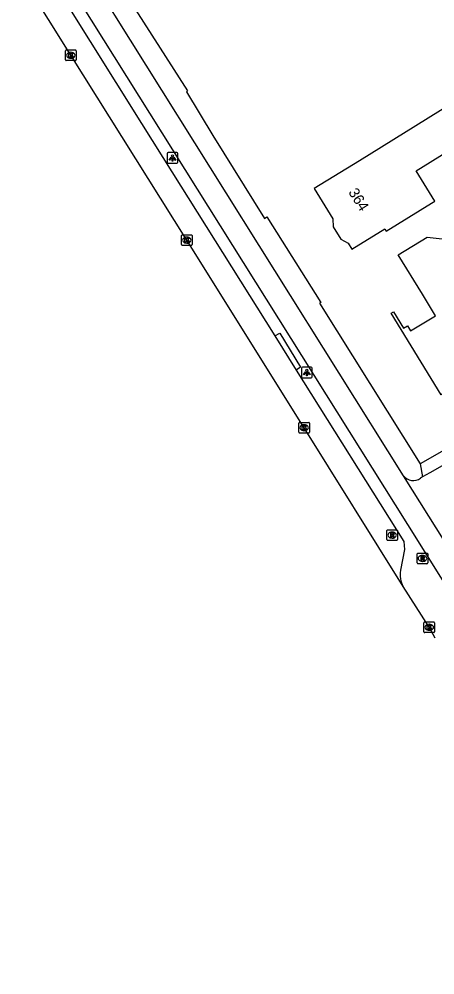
# Model space of a CAD drawing. Extents: x 160026 to 161302, y 384757 to 385701.
# Drawn here: x 160087.6 to 160126.7, y 385117.8 to 385207.7 of the extents above; entities that cross this region are included whole.
import ezdxf

# ---------------------------------------------------------------- set-up
doc = ezdxf.new("R2010")
doc.units = 0
for name, color, linetype in [('IMGEO_Berm_open', 7, 'Continuous'), ('IMGEO_Fietspad_gesloten', 7, 'Continuous'), ('IMGEO_Kolk', 7, 'Continuous'), ('IMGEO_Lichtpunt', 7, 'Continuous'), ('IMGEO_Pand', 7, 'Continuous'), ('IMGEO_Pand_nummerreeks', 7, 'Continuous'), ('IMGEO_Parkeervlak_open', 7, 'Continuous'), ('IMGEO_Rijbaan_regionaal_gesloten', 7, 'Continuous'), ('IMGEO_Rioolput', 7, 'Continuous'), ('IMGEO_Voetpad_open', 7, 'Continuous')]:
    doc.layers.add(name, color=color, linetype=linetype)

msp = doc.modelspace()

# ---------------------------------------------------------------- linework, layer by layer
at = {"layer": 'IMGEO_Berm_open'}
msp.add_lwpolyline([(160111.679, 385177.874), (160112.139, 385178.141), (160114.106, 385174.948), (160113.688, 385174.667)], dxfattribs=at)
at = {"layer": 'IMGEO_Fietspad_gesloten'}
for points in [[(160123.778, 385164.743), (160087.491, 385222.641), (160070.35, 385250), (160030.703, 385313.283), (160030.2, 385314.143)], [(160032.543, 385306.417), (160061.871, 385259.541), (160067.835, 385250), (160085.578, 385221.627), (160124.152, 385160.161), (160150.574, 385117.95), (160168.154, 385089.798)], [(160136.642, 385170.945), (160126.259, 385165.01), (160125.572, 385164.651)], [(160127.678, 385158.489), (160123.778, 385164.743)], [(160125.572, 385164.651), (160125.361, 385164.515)]]:
    msp.add_lwpolyline(points, dxfattribs=at)
msp.add_arc((160124.682, 385165.41), 1.123, 216.41835, 307.18972, dxfattribs=at)
at = {"layer": 'IMGEO_Kolk'}
for p, q in [((160092.006, 385203.83), (160092.006, 385204.682)), ((160092.081, 385204.756), (160092.933, 385204.756)), ((160092.517, 385203.976), (160092.492, 385203.976)), ((160092.494, 385204.536), (160092.519, 385204.536)), ((160093.007, 385204.682), (160093.007, 385203.83)), ((160092.933, 385203.756), (160092.081, 385203.756)), ((160102.911, 385186.456), (160102.911, 385187.308)), ((160102.986, 385187.382), (160103.838, 385187.382)), ((160103.399, 385187.162), (160103.424, 385187.162)), ((160103.912, 385187.308), (160103.912, 385186.456)), ((160103.838, 385186.382), (160102.986, 385186.382)), ((160103.422, 385186.602), (160103.397, 385186.602)), ((160113.934, 385168.825), (160113.934, 385169.677)), ((160114.009, 385169.751), (160114.861, 385169.751)), ((160114.445, 385168.971), (160114.42, 385168.971)), ((160114.422, 385169.531), (160114.447, 385169.531)), ((160114.935, 385169.677), (160114.935, 385168.825)), ((160114.861, 385168.751), (160114.009, 385168.751)), ((160125.766, 385150.996), (160126.618, 385150.996)), ((160125.691, 385150.07), (160125.691, 385150.922)), ((160126.202, 385150.216), (160126.177, 385150.216)), ((160126.179, 385150.776), (160126.204, 385150.776)), ((160126.692, 385150.922), (160126.692, 385150.07)), ((160126.618, 385149.996), (160125.766, 385149.996))]:
    msp.add_line(p, q, dxfattribs=at)
for points in [[(160092.006, 385203.83), (160092.006, 385204.682)], [(160092.081, 385204.756), (160092.933, 385204.756)], [(160092.327, 385204.456), (160092.45, 385204.456), (160092.45, 385204.305), (160092.58, 385204.456), (160092.744, 385204.456), (160092.598, 385204.305), (160092.751, 385204.056), (160092.599, 385204.056), (160092.514, 385204.22), (160092.45, 385204.153), (160092.45, 385204.056), (160092.327, 385204.056), (160092.327, 385204.456)], [(160093.007, 385204.682), (160093.007, 385203.83)], [(160092.933, 385203.756), (160092.081, 385203.756)], [(160102.911, 385186.456), (160102.911, 385187.308)], [(160102.986, 385187.382), (160103.838, 385187.382)], [(160103.232, 385187.082), (160103.355, 385187.082), (160103.355, 385186.931), (160103.485, 385187.082), (160103.649, 385187.082), (160103.503, 385186.931), (160103.656, 385186.682), (160103.504, 385186.682), (160103.419, 385186.846), (160103.355, 385186.779), (160103.355, 385186.682), (160103.232, 385186.682), (160103.232, 385187.082)], [(160103.912, 385187.308), (160103.912, 385186.456)], [(160103.838, 385186.382), (160102.986, 385186.382)], [(160113.934, 385168.825), (160113.934, 385169.677)], [(160114.009, 385169.751), (160114.861, 385169.751)], [(160114.255, 385169.451), (160114.378, 385169.451), (160114.378, 385169.3), (160114.508, 385169.451), (160114.672, 385169.451), (160114.526, 385169.3), (160114.679, 385169.051), (160114.527, 385169.051), (160114.442, 385169.215), (160114.378, 385169.148), (160114.378, 385169.051), (160114.255, 385169.051), (160114.255, 385169.451)], [(160114.935, 385169.677), (160114.935, 385168.825)], [(160114.861, 385168.751), (160114.009, 385168.751)], [(160125.766, 385150.996), (160126.618, 385150.996)], [(160125.691, 385150.07), (160125.691, 385150.922)], [(160126.012, 385150.696), (160126.135, 385150.696), (160126.135, 385150.545), (160126.265, 385150.696), (160126.429, 385150.696), (160126.283, 385150.545), (160126.436, 385150.296), (160126.284, 385150.296), (160126.199, 385150.46), (160126.135, 385150.393), (160126.135, 385150.296), (160126.012, 385150.296), (160126.012, 385150.696)], [(160126.692, 385150.922), (160126.692, 385150.07)], [(160126.618, 385149.996), (160125.766, 385149.996)]]:
    msp.add_lwpolyline(points, dxfattribs=at)
for centre, start, end in [((160092.083, 385204.68), 91.55205, 178.44795), ((160092.083, 385204.68), 91.55205, 178.44795), ((160092.931, 385204.68), 1.55205, 88.44795), ((160092.931, 385204.68), 1.55205, 88.44795), ((160092.083, 385203.832), 181.55205, 268.44795), ((160092.083, 385203.832), 181.55205, 268.44795), ((160092.931, 385203.832), 271.55205, 358.44795), ((160092.931, 385203.832), 271.55205, 358.44795), ((160102.988, 385187.306), 91.55205, 178.44795), ((160102.988, 385187.306), 91.55205, 178.44795), ((160103.836, 385187.306), 1.55205, 88.44795), ((160103.836, 385187.306), 1.55205, 88.44795), ((160102.988, 385186.458), 181.55205, 268.44795), ((160102.988, 385186.458), 181.55205, 268.44795), ((160103.836, 385186.458), 271.55205, 358.44795), ((160103.836, 385186.458), 271.55205, 358.44795), ((160114.011, 385169.675), 91.55205, 178.44795), ((160114.011, 385169.675), 91.55205, 178.44795), ((160114.859, 385169.675), 1.55205, 88.44795), ((160114.859, 385169.675), 1.55205, 88.44795), ((160114.011, 385168.827), 181.55205, 268.44795), ((160114.011, 385168.827), 181.55205, 268.44795), ((160114.859, 385168.827), 271.55205, 358.44795), ((160114.859, 385168.827), 271.55205, 358.44795), ((160125.768, 385150.92), 91.55205, 178.44795), ((160125.768, 385150.92), 91.55205, 178.44795), ((160126.616, 385150.92), 1.55205, 88.44795), ((160126.616, 385150.92), 1.55205, 88.44795), ((160125.768, 385150.072), 181.55205, 268.44795), ((160125.768, 385150.072), 181.55205, 268.44795), ((160126.616, 385150.072), 271.55205, 358.44795), ((160126.616, 385150.072), 271.55205, 358.44795)]:
    msp.add_arc(centre, 0.0765, start, end, dxfattribs=at)
for centre, major_axis, ratio, start_param, end_param in [((160092.493, 385204.256), (-0.387, 0.002), 0.722429, 4.712389, 7.853982), ((160092.518, 385204.256), (-0.39, 0.002), 0.717154, 1.570796, 4.712389), ((160103.398, 385186.882), (-0.387, 0.002), 0.722429, 4.712389, 7.853982), ((160103.423, 385186.882), (-0.39, 0.002), 0.717154, 1.570796, 4.712389), ((160114.421, 385169.251), (-0.387, 0.002), 0.722429, 4.712389, 7.853982), ((160114.446, 385169.251), (-0.39, 0.002), 0.717154, 1.570796, 4.712389), ((160126.178, 385150.496), (-0.387, 0.002), 0.722429, 4.712389, 7.853982), ((160126.203, 385150.496), (-0.39, 0.002), 0.717154, 1.570796, 4.712389)]:
    msp.add_ellipse(centre, major_axis=major_axis, ratio=ratio, start_param=start_param, end_param=end_param, dxfattribs=at)
at = {"layer": 'IMGEO_Lichtpunt'}
for p, q in [((160101.563, 385195.008), (160101.563, 385194.201)), ((160101.563, 385195.008), (160101.563, 385194.201)), ((160102.465, 385195.103), (160101.657, 385195.103)), ((160102.465, 385195.103), (160101.657, 385195.103)), ((160102.559, 385194.201), (160102.559, 385195.008)), ((160102.559, 385194.201), (160102.559, 385195.008)), ((160101.657, 385194.107), (160102.465, 385194.107)), ((160101.657, 385194.107), (160102.465, 385194.107)), ((160114.181, 385174.844), (160114.181, 385174.037)), ((160114.181, 385174.844), (160114.181, 385174.037)), ((160115.083, 385174.939), (160114.275, 385174.939)), ((160115.083, 385174.939), (160114.275, 385174.939)), ((160115.177, 385174.037), (160115.177, 385174.844)), ((160115.177, 385174.037), (160115.177, 385174.844)), ((160114.275, 385173.943), (160115.083, 385173.943)), ((160114.275, 385173.943), (160115.083, 385173.943))]:
    msp.add_line(p, q, dxfattribs=at)
for points in [[(160101.937, 385194.672), (160101.976, 385194.644), (160101.788, 385194.382), (160101.75, 385194.409), (160101.937, 385194.672)], [(160102.039, 385194.624), (160102.086, 385194.624), (160102.086, 385194.302), (160102.039, 385194.302), (160102.039, 385194.624)], [(160102.149, 385194.644), (160102.187, 385194.671), (160102.374, 385194.409), (160102.335, 385194.381), (160102.149, 385194.644)], [(160114.555, 385174.508), (160114.594, 385174.48), (160114.406, 385174.218), (160114.368, 385174.245), (160114.555, 385174.508)], [(160114.657, 385174.46), (160114.704, 385174.46), (160114.704, 385174.138), (160114.657, 385174.138), (160114.657, 385174.46)], [(160114.767, 385174.48), (160114.805, 385174.507), (160114.992, 385174.245), (160114.953, 385174.217), (160114.767, 385174.48)]]:
    msp.add_lwpolyline(points, dxfattribs=at)
for centre in [(160102.062, 385194.806), (160114.68, 385174.642)]:
    msp.add_circle(centre, 0.0994, dxfattribs=at)
for centre, start, end in [((160101.657, 385195.008), 90, 180), ((160101.657, 385195.008), 90, 180), ((160102.465, 385195.008), 0, 90), ((160102.465, 385195.008), 0, 90), ((160101.657, 385194.201), 180, 270), ((160101.657, 385194.201), 180, 270), ((160102.465, 385194.201), 270, 0), ((160102.465, 385194.201), 270, 360), ((160114.275, 385174.844), 90, 180), ((160114.275, 385174.844), 90, 180), ((160115.083, 385174.844), 0, 90), ((160115.083, 385174.844), 0, 90), ((160114.275, 385174.037), 180, 270), ((160114.275, 385174.037), 180, 270), ((160115.083, 385174.037), 270, 0), ((160115.083, 385174.037), 270, 360)]:
    msp.add_arc(centre, 0.0946, start, end, dxfattribs=at)
at = {"layer": 'IMGEO_Pand'}
for points in [[(160126.392, 385190.365), (160126.704, 385190.557), (160124.951, 385193.397), (160130.062, 385196.552), (160128.17, 385199.616), (160119.632, 385194.346), (160115.377, 385191.72), (160117.138, 385188.868), (160117.159, 385188.143), (160117.887, 385186.964), (160118.584, 385186.589), (160118.918, 385186.048), (160122.004, 385187.953), (160122.137, 385187.738), (160126.392, 385190.365)], [(160132.863, 385186.267), (160134.243, 385185.933), (160135.816, 385183.357), (160132.446, 385181.299), (160135.547, 385176.22), (160135.26, 385175.03), (160133.419, 385173.906), (160132.222, 385174.206), (160131.714, 385175.037), (160127.305, 385172.344), (160122.621, 385180.015), (160122.841, 385180.15), (160123.777, 385178.617), (160124.146, 385178.842), (160124.442, 385178.356), (160126.776, 385179.781), (160125.545, 385181.798), (160123.281, 385185.509), (160125.997, 385187.168), (160130.852, 385186.614), (160131.553, 385185.467), (160132.863, 385186.267)]]:
    msp.add_lwpolyline(points, dxfattribs=at)
at = {"layer": 'IMGEO_Parkeervlak_open'}
for points in [[(160040.413, 385291.632), (160066.491, 385250), (160082.398, 385224.605), (160084.808, 385220.758), (160099.16, 385197.845), (160101.17, 385194.648), (160111.679, 385177.874)], [(160111.679, 385177.874), (160113.688, 385174.667)], [(160113.688, 385174.667), (160123.808, 385158.57), (160123.877, 385157.794), (160123.489, 385155.849)]]:
    msp.add_lwpolyline(points, dxfattribs=at)
msp.add_arc((160125.624, 385155.432), 2.175, 168.95897, 210.515, dxfattribs=at)
at = {"layer": 'IMGEO_Rijbaan_regionaal_gesloten'}
for points in [[(160123.75, 385154.328), (160114.434, 385169.251), (160103.411, 385186.881), (160092.507, 385204.256), (160081.666, 385221.573), (160070.748, 385239.76), (160064.086, 385250), (160059.264, 385257.412), (160048.487, 385274.563), (160044.011, 385281.7), (160037.977, 385291.321), (160036.648, 385293.448)], [(160126.752, 385149.483), (160126.191, 385150.495), (160123.75, 385154.328)]]:
    msp.add_lwpolyline(points, dxfattribs=at)
at = {"layer": 'IMGEO_Rioolput'}
for p, q in [((160122.208, 385158.732), (160122.208, 385159.584)), ((160122.283, 385159.658), (160123.135, 385159.658)), ((160122.696, 385159.438), (160122.721, 385159.438)), ((160123.209, 385159.584), (160123.209, 385158.732)), ((160123.135, 385158.658), (160122.283, 385158.658)), ((160122.719, 385158.878), (160122.694, 385158.878)), ((160125.05, 385156.542), (160125.05, 385157.394)), ((160125.125, 385157.468), (160125.977, 385157.468)), ((160125.538, 385157.248), (160125.563, 385157.248)), ((160126.051, 385157.394), (160126.051, 385156.542)), ((160125.977, 385156.468), (160125.125, 385156.468)), ((160125.561, 385156.688), (160125.536, 385156.688))]:
    msp.add_line(p, q, dxfattribs=at)
for points in [[(160122.208, 385158.732), (160122.208, 385159.584)], [(160122.283, 385159.658), (160123.135, 385159.658)], [(160122.797, 385159.356), (160122.545, 385159.358), (160122.545, 385158.958)], [(160122.545, 385158.958), (160122.669, 385158.958), (160122.669, 385159.12), (160122.68, 385159.12)], [(160122.723, 385159.277), (160122.669, 385159.277), (160122.669, 385159.196)], [(160122.669, 385159.196), (160122.721, 385159.196)], [(160122.727, 385159.091), (160122.798, 385158.958), (160122.938, 385158.958), (160122.873, 385159.084)], [(160123.209, 385159.584), (160123.209, 385158.732)], [(160123.135, 385158.658), (160122.283, 385158.658)], [(160125.05, 385156.542), (160125.05, 385157.394)], [(160125.125, 385157.468), (160125.977, 385157.468)], [(160126.051, 385157.394), (160126.051, 385156.542)], [(160125.977, 385156.468), (160125.125, 385156.468)], [(160125.639, 385157.166), (160125.387, 385157.168), (160125.387, 385156.768)], [(160125.387, 385156.768), (160125.511, 385156.768), (160125.511, 385156.93), (160125.522, 385156.93)], [(160125.565, 385157.087), (160125.511, 385157.087), (160125.511, 385157.006)], [(160125.511, 385157.006), (160125.563, 385157.006)], [(160125.569, 385156.901), (160125.64, 385156.768), (160125.78, 385156.768), (160125.715, 385156.894)]]:
    msp.add_lwpolyline(points, dxfattribs=at)
for centre, radius, start, end in [((160122.285, 385159.582), 0.0765, 91.55205, 178.44795), ((160122.285, 385159.582), 0.0765, 91.55205, 178.44795), ((160122.679, 385159.067), 0.0533, 26.02933, 88.69889), ((160122.705, 385159.385), 0.19, 274.7715, 282.96867), ((160122.729, 385159.181), 0.0964, 77.00612, 93.18647), ((160122.743, 385159.238), 0.0378, 276.66336, 79.67722), ((160122.796, 385159.246), 0.109, 350.36119, 89.41601), ((160122.794, 385159.246), 0.112, 277.58423, 350.98172), ((160122.778, 385159.031), 0.108, 29.51342, 73.79051), ((160123.133, 385159.582), 0.0765, 1.55205, 88.44795), ((160123.133, 385159.582), 0.0765, 1.55205, 88.44795), ((160122.285, 385158.734), 0.0765, 181.55205, 268.44795), ((160122.285, 385158.734), 0.0765, 181.55205, 268.44795), ((160123.133, 385158.734), 0.0765, 271.55205, 358.44795), ((160123.133, 385158.734), 0.0765, 271.55205, 358.44795), ((160125.127, 385157.392), 0.0765, 91.55205, 178.44795), ((160125.127, 385157.392), 0.0765, 91.55205, 178.44795), ((160125.975, 385157.392), 0.0765, 1.55205, 88.44795), ((160125.975, 385157.392), 0.0765, 1.55205, 88.44795), ((160125.127, 385156.544), 0.0765, 181.55205, 268.44795), ((160125.127, 385156.544), 0.0765, 181.55205, 268.44795), ((160125.521, 385156.877), 0.0533, 26.02933, 88.69889), ((160125.547, 385157.195), 0.19, 274.7715, 282.96867), ((160125.571, 385156.991), 0.0964, 77.00612, 93.18647), ((160125.585, 385157.048), 0.0378, 276.66336, 79.67722), ((160125.638, 385157.056), 0.109, 350.36119, 89.41601), ((160125.636, 385157.056), 0.112, 277.58423, 350.98172), ((160125.62, 385156.841), 0.108, 29.51342, 73.79051), ((160125.975, 385156.544), 0.0765, 271.55205, 358.44795), ((160125.975, 385156.544), 0.0765, 271.55205, 358.44795)]:
    msp.add_arc(centre, radius, start, end, dxfattribs=at)
for centre, major_axis, ratio, start_param, end_param in [((160122.695, 385159.158), (-0.387, 0.002), 0.722429, 4.712389, 7.853982), ((160122.72, 385159.158), (-0.39, 0.002), 0.717154, 1.570796, 4.712389), ((160125.537, 385156.968), (-0.387, 0.002), 0.722429, 4.712389, 7.853982), ((160125.562, 385156.968), (-0.39, 0.002), 0.717154, 1.570796, 4.712389)]:
    msp.add_ellipse(centre, major_axis=major_axis, ratio=ratio, start_param=start_param, end_param=end_param, dxfattribs=at)
at = {"layer": 'IMGEO_Voetpad_open'}
for points in [[(160089.292, 385223.094), (160103.458, 385200.92), (160103.393, 385200.812), (160105.839, 385196.7), (160110.706, 385188.918), (160110.941, 385189.074), (160115.99, 385181.019), (160115.865, 385180.95), (160125.347, 385165.848)], [(160180.957, 385209.509), (160176.958, 385204.861), (160169.801, 385196.926), (160170.217, 385196.478), (160164.623, 385190.524), (160161.939, 385188.142), (160161.174, 385187.582), (160153.331, 385182.894), (160147.881, 385179.757), (160148.28, 385178.965), (160139.009, 385173.66), (160125.347, 385165.848)], [(160125.347, 385165.848), (160125.572, 385164.651)]]:
    msp.add_lwpolyline(points, dxfattribs=at)

# ---------------------------------------------------------------- texts
at = {"layer": 'IMGEO_Pand_nummerreeks'}
msp.add_text('364', height=1, rotation=301.97632, dxfattribs=at).set_placement((160118.555, 385191.388))

doc.saveas('drawing.dxf')
